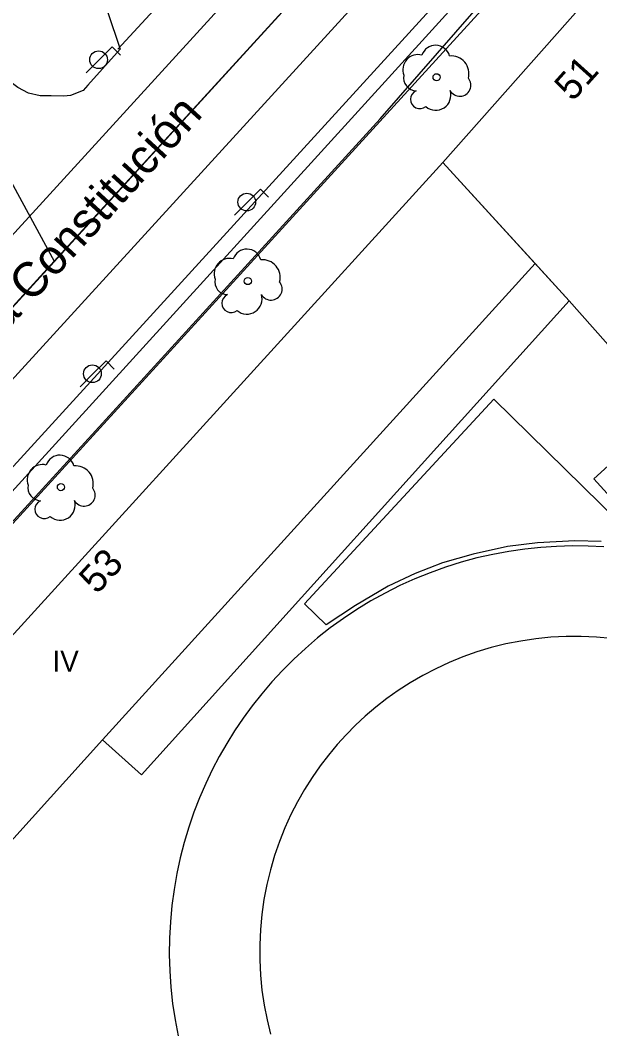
# Model space of a CAD drawing. Extents: x 282771 to 285132, y 4823109 to 4825496.
# Drawn here: x 284305.3 to 284346.9, y 4823504.4 to 4823577.3 of the extents above; entities that cross this region are included whole.
import ezdxf

# ---------------------------------------------------------------- set-up
doc = ezdxf.new("R2010")
doc.units = 0
for name, color, linetype in [('ACERA-BORDILLO', 7, 'Continuous'), ('ARBOL', 7, 'Continuous'), ('BORDILLO', 7, 'Continuous'), ('CALLE-EJE', 7, 'Continuous'), ('CALLE-TEXTO', 7, 'Continuous'), ('CARRIL-BICI-AREA', 7, 'Continuous'), ('CARRIL-BICI-EJE', 7, 'Continuous'), ('COLEGIO-AREA', 7, 'Continuous'), ('EDIFICIO', 7, 'Continuous'), ('FAROLA', 7, 'Continuous'), ('MEDIANERA', 7, 'Continuous'), ('NUM-LOCAL', 7, 'Continuous'), ('NUM-PORTAL', 7, 'Continuous'), ('SENAL-VIARIA', 7, 'Continuous'), ('TXT-ALTURA-EDIFICIO', 7, 'Continuous'), ('ZONA-VERDE', 7, 'Continuous')]:
    doc.layers.add(name, color=color, linetype=linetype)

msp = doc.modelspace()

# ---------------------------------------------------------------- linework, layer by layer
at = {"layer": 'ACERA-BORDILLO'}
for points in [[(284311.526, 4823577.891), (284312.436, 4823575.176), (284310.124, 4823572.582), (284309.774, 4823572.202), (284308.871, 4823571.849), (284308.39, 4823571.801), (284307.466, 4823571.82), (284306.691, 4823571.82), (284305.842, 4823572.004), (284305.066, 4823572.411), (284304.291, 4823573.02), (284303.94, 4823573.334), (284303.253, 4823574.476), (284270.046, 4823636.392)], [(284409.685, 4823606.565), (284349.652, 4823587.674), (284348.853, 4823587.393), (284348.068, 4823587.059), (284347.304, 4823586.672), (284346.565, 4823586.234), (284345.857, 4823585.749), (284345.184, 4823585.219), (284344.549, 4823584.649), (284343.958, 4823584.042), (284276.266, 4823509.959), (284275.575, 4823509.113), (284275.024, 4823507.957), (284274.688, 4823507.042), (284274.413, 4823506.099), (284274.22, 4823505.129), (284274.074, 4823503.815)]]:
    msp.add_lwpolyline(points, dxfattribs=at)
at = {"layer": 'ARBOL'}
for centre in [(284335.206, 4823573.159), (284321.626, 4823558.499), (284308.176, 4823543.679)]:
    msp.add_circle(centre, 0.255, dxfattribs=at)
for centre, radius, start, end in [((284335.136, 4823574.419), 1.038, 15.64228, 161.38435), ((284333.876, 4823573.689), 1.097, 75.4318, 200.55608), ((284336.266, 4823573.419), 1.272, 345.03273, 95.79925), ((284333.766, 4823573.119), 0.935, 168.59898, 268.13236), ((284336.876, 4823572.589), 0.797, 208.96246, 38.99103), ((284334.006, 4823571.569), 0.672, 113.73672, 309.4725), ((284335.146, 4823571.869), 1.086, 228.95447, 17.92796), ((284321.556, 4823559.759), 1.038, 15.64228, 161.38435), ((284320.296, 4823559.029), 1.097, 75.4318, 200.55608), ((284322.686, 4823558.759), 1.272, 345.03273, 95.79925), ((284320.186, 4823558.459), 0.935, 168.59898, 268.13236), ((284323.296, 4823557.929), 0.797, 208.96246, 38.99103), ((284320.426, 4823556.909), 0.672, 113.73672, 309.4725), ((284321.566, 4823557.209), 1.086, 228.95447, 17.92796), ((284308.106, 4823544.939), 1.038, 15.64228, 161.38435), ((284306.846, 4823544.209), 1.097, 75.4318, 200.55608), ((284309.236, 4823543.939), 1.272, 345.03273, 95.79925), ((284306.736, 4823543.639), 0.935, 168.59898, 268.13236), ((284309.846, 4823543.11), 0.797, 208.96246, 38.99103), ((284306.976, 4823542.09), 0.672, 113.73672, 309.4725), ((284308.116, 4823542.39), 1.086, 228.95447, 17.92796)]:
    msp.add_arc(centre, radius, start, end, dxfattribs=at)
at = {"layer": 'BORDILLO'}
for points in [[(284390.327, 4823503.692), (284350.376, 4823547.775), (284346.525, 4823544.284), (284351.551, 4823538.738)], [(284347.229, 4823539.375), (284346.11, 4823539.433), (284344.98, 4823539.448), (284343.841, 4823539.419), (284342.696, 4823539.345), (284341.548, 4823539.225), (284340.399, 4823539.059), (284339.251, 4823538.846), (284338.109, 4823538.586), (284336.974, 4823538.28), (284335.85, 4823537.927), (284334.739, 4823537.528), (284333.644, 4823537.084), (284332.569, 4823536.596), (284331.514, 4823536.066), (284330.484, 4823535.494), (284329.48, 4823534.883), (284328.504, 4823534.234), (284327.56, 4823533.55), (284326.647, 4823532.831), (284325.769, 4823532.081), (284324.927, 4823531.303), (284324.121, 4823530.497), (284323.354, 4823529.667), (284322.625, 4823528.816), (284321.936, 4823527.946), (284321.286, 4823527.059), (284320.677, 4823526.158), (284320.108, 4823525.245), (284319.573, 4823524.312), (284319.068, 4823523.349), (284318.594, 4823522.357), (284318.153, 4823521.338), (284317.748, 4823520.293), (284317.381, 4823519.225), (284317.052, 4823518.134), (284316.765, 4823517.023), (284316.52, 4823515.895), (284316.319, 4823514.751), (284316.163, 4823513.595), (284316.053, 4823512.428), (284315.989, 4823511.254), (284315.973, 4823510.076), (284316.005, 4823508.896), (284316.085, 4823507.718), (284316.212, 4823506.544), (284316.386, 4823505.376), (284316.607, 4823504.219)], [(284347.783, 4823532.796), (284346.702, 4823532.896), (284345.613, 4823532.944), (284344.521, 4823532.94), (284343.43, 4823532.883), (284342.342, 4823532.774), (284341.262, 4823532.613), (284340.194, 4823532.4), (284339.14, 4823532.138), (284338.105, 4823531.827), (284337.092, 4823531.469), (284336.104, 4823531.066), (284335.143, 4823530.621), (284334.213, 4823530.136), (284333.314, 4823529.615), (284332.45, 4823529.059), (284331.622, 4823528.471), (284330.831, 4823527.856), (284330.078, 4823527.215), (284329.364, 4823526.552), (284328.69, 4823525.87), (284328.045, 4823525.159), (284327.421, 4823524.411), (284326.821, 4823523.625), (284326.249, 4823522.802), (284325.707, 4823521.943), (284325.199, 4823521.05), (284324.726, 4823520.125), (284324.292, 4823519.17), (284323.899, 4823518.187), (284323.55, 4823517.178), (284323.247, 4823516.147), (284322.992, 4823515.097), (284322.787, 4823514.031), (284322.632, 4823512.953), (284322.529, 4823511.866), (284322.478, 4823510.774), (284322.48, 4823509.681), (284322.535, 4823508.59), (284322.642, 4823507.506), (284322.8, 4823506.432), (284323.008, 4823505.372), (284323.265, 4823504.328)]]:
    msp.add_lwpolyline(points, dxfattribs=at)
at = {"layer": 'CALLE-EJE'}
for points in [[(284263.797, 4823640.879), (284307.693, 4823559.92)], [(284338.187, 4823593.294), (284307.693, 4823559.92)], [(284307.693, 4823559.92), (284271.874, 4823520.72), (284258.097, 4823506.327), (284245.476, 4823492.711)]]:
    msp.add_lwpolyline(points, dxfattribs=at)
at = {"layer": 'CARRIL-BICI-AREA'}
for points in [[(284260.644, 4823520.74), (284274.212, 4823508.051), (284279.026, 4823513.103), (284293.348, 4823528.804), (284310.654, 4823547.73), (284331.136, 4823570.156), (284343.531, 4823584.357), (284344.589, 4823585.481), (284345.681, 4823586.377), (284347.11, 4823587.052), (284350.443, 4823588.124), (284401.327, 4823603.978), (284398.813, 4823613.239), (284399.079, 4823613.731)], [(284346.712, 4823588.768), (284345.98, 4823588.508), (284345.263, 4823588.199), (284344.563, 4823587.843), (284343.888, 4823587.441), (284343.24, 4823586.995), (284342.623, 4823586.509), (284342.043, 4823585.986), (284341.501, 4823585.43), (284277.055, 4823514.898), (284273.742, 4823511.239), (284270.536, 4823514.147), (284264.465, 4823519.878), (284262.421, 4823521.543)]]:
    msp.add_lwpolyline(points, dxfattribs=at)
at = {"layer": 'CARRIL-BICI-EJE'}
msp.add_lwpolyline([(284215.265, 4823570.549), (284218.177, 4823566.097), (284221.975, 4823559.827), (284223.35, 4823557.329), (284224.049, 4823554.812), (284224.678, 4823551.292), (284234.479, 4823534.812), (284238.542, 4823529.486), (284241.361, 4823526.526), (284243.527, 4823525.081), (284246.137, 4823523.869), (284251.682, 4823522.843), (284256.364, 4823522.19), (284260.921, 4823521.817), (284267.397, 4823515.687), (284273.876, 4823509.571), (284342.869, 4823585.356), (284344.418, 4823586.702), (284346.824, 4823588.007), (284349.882, 4823588.905)], dxfattribs=at)
at = {"layer": 'COLEGIO-AREA'}
msp.add_lwpolyline([(284281.907, 4823502.13), (284281.067, 4823504.39), (284280.267, 4823506.23), (284335.666, 4823567.029), (284344.755, 4823557.079), (284313.966, 4823522.99), (284311.176, 4823525.51), (284304.796, 4823518.43), (284297.037, 4823509.82), (284292.397, 4823504.67), (284292.777, 4823503.19)], dxfattribs=at)
at = {"layer": 'EDIFICIO'}
for points in [[(284281.907, 4823502.13), (284281.067, 4823504.39), (284280.267, 4823506.23), (284335.666, 4823567.029), (284344.756, 4823557.079)], [(284344.756, 4823557.079), (284313.966, 4823522.99), (284311.176, 4823525.51), (284304.796, 4823518.43), (284297.037, 4823509.82), (284292.397, 4823504.67), (284292.777, 4823503.19)]]:
    msp.add_lwpolyline(points, dxfattribs=at)
at = {"layer": 'FAROLA'}
for p, q in [((284311.867, 4823575.348), (284310.927, 4823574.418)), ((284312.457, 4823574.758), (284311.867, 4823575.348)), ((284310.927, 4823574.418), (284309.997, 4823573.478)), ((284322.531, 4823565.114), (284321.591, 4823564.184)), ((284323.121, 4823564.524), (284322.531, 4823565.114)), ((284321.591, 4823564.184), (284320.661, 4823563.244)), ((284311.425, 4823552.763), (284310.485, 4823551.833)), ((284312.015, 4823552.173), (284311.425, 4823552.763)), ((284310.485, 4823551.833), (284309.555, 4823550.893))]:
    msp.add_line(p, q, dxfattribs=at)
for centre in [(284310.887, 4823574.418), (284321.551, 4823564.184), (284310.445, 4823551.833)]:
    msp.add_circle(centre, 0.637, dxfattribs=at)
at = {"layer": 'MEDIANERA'}
msp.add_lwpolyline([(284311.176, 4823525.51), (284342.296, 4823559.759)], dxfattribs=at)
at = {"layer": 'SENAL-VIARIA'}
for points in [[(284327.297, 4823586.564), (284269.291, 4823523.08)], [(284335.218, 4823584.857), (284274.458, 4823518.359)], [(284271.874, 4823520.72), (284329.881, 4823584.203)], [(284320.306, 4823583.894), (284312.263, 4823575.19)]]:
    msp.add_lwpolyline(points, dxfattribs=at)
at = {"layer": 'ZONA-VERDE'}
for p, q in [((284325.707, 4823535.297), (284339.321, 4823550.012)), ((284339.321, 4823550.012), (284348.292, 4823541.219)), ((284342.467, 4823539.663), (284340.303, 4823539.413)), ((284345.157, 4823539.83), (284342.467, 4823539.663)), ((284347.044, 4823539.775), (284345.157, 4823539.83)), ((284337.833, 4823538.858), (284335.642, 4823538.247)), ((284340.303, 4823539.413), (284337.833, 4823538.858)), ((284335.642, 4823538.247), (284333.672, 4823537.47)), ((284333.672, 4823537.47), (284331.73, 4823536.553)), ((284331.73, 4823536.553), (284329.377, 4823535.173)), ((284327.269, 4823533.784), (284325.707, 4823535.297)), ((284329.377, 4823535.173), (284327.269, 4823533.784))]:
    msp.add_line(p, q, dxfattribs=at)
msp.add_lwpolyline([(284373.498, 4823592.304), (284373.253, 4823592.028), (284372.907, 4823591.842), (284372.517, 4823591.792), (284372.157, 4823591.875), (284365.257, 4823589.668), (284365.011, 4823589.386), (284364.659, 4823589.196), (284364.262, 4823589.146), (284363.898, 4823589.233), (284357.006, 4823587.029), (284356.428, 4823586.844), (284351.913, 4823585.4), (284335.666, 4823567.029), (284342.302, 4823559.765), (284344.756, 4823557.079), (284412.805, 4823480.31)], dxfattribs=at)

# ---------------------------------------------------------------- texts
at = {"layer": 'CALLE-TEXTO'}
msp.add_text('Avenida de la Constitución', height=2.5, rotation=47.58145, dxfattribs=at).set_placement((284291.766, 4823541.216))
at = {"layer": 'NUM-LOCAL'}
msp.add_text('51', height=2, rotation=48.00004, dxfattribs=at).set_placement((284344.99, 4823571.347))
at = {"layer": 'NUM-PORTAL'}
msp.add_text('53', height=2, rotation=47.36653, dxfattribs=at).set_placement((284310.767, 4823535.91))
at = {"layer": 'TXT-ALTURA-EDIFICIO'}
msp.add_text('IV', height=1.5, rotation=0.00004, dxfattribs=at).set_placement((284307.567, 4823530.42))

doc.saveas('drawing.dxf')
